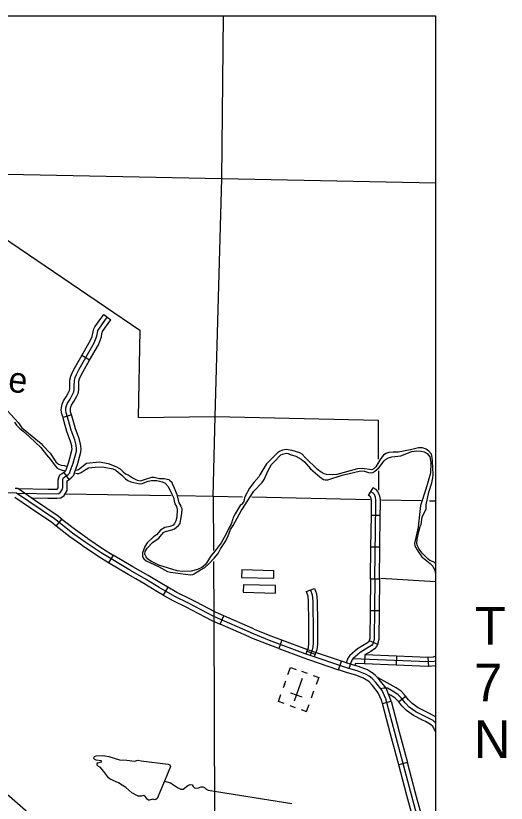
# Model space of a CAD drawing. Extents: x 1370567 to 1373900, y 377514 to 379648.
# Drawn here: x 1372825.7 to 1373059.3, y 378368 to 378743.2 of the extents above; entities that cross this region are included whole.
import ezdxf

# ---------------------------------------------------------------- set-up
doc = ezdxf.new("R2010")
doc.units = 0
doc.layers.add('Default', color=7, linetype='Continuous')
doc.layers.add('Survey Symbols', color=7, linetype='Continuous')

msp = doc.modelspace()

# ---------------------------------------------------------------- linework, layer by layer
at = {"layer": 'Default'}
for p, q in [((1372860.86, 378579.13), (1372857.14, 378581.26)), ((1372852.3, 378553.01), (1372848.21, 378551.73)), ((1372851.1, 378522.32), (1372848.61, 378525.81)), ((1372845.02, 378500.02), (1372847.65, 378503.4)), ((1372999.31, 378505.08), (1372995.03, 378505.14)), ((1372999.1, 378490), (1372994.82, 378490.06)), ((1372872.15, 378486.27), (1372869.94, 378482.6)), ((1372933.31, 378479.22), (1372933.22, 378475.65)), ((1372948.66, 378478.83), (1372933.31, 378479.22)), ((1372948.57, 378475.26), (1372948.66, 378478.83)), ((1372933.22, 378475.65), (1372948.57, 378475.26)), ((1372994.61, 378474.97), (1372998.9, 378474.92)), ((1372898.07, 378470.94), (1372895.95, 378467.22)), ((1372934.12, 378472.15), (1372934.02, 378468.58)), ((1372934.02, 378468.58), (1372949.38, 378468.19)), ((1372949.47, 378471.76), (1372934.12, 378472.15)), ((1372949.38, 378468.19), (1372949.47, 378471.76)), ((1372964, 378468.87), (1372968.03, 378470.31)), ((1372922.99, 378453.39), (1372924.72, 378457.31)), ((1372994.44, 378459.88), (1372998.73, 378459.83)), ((1372952.45, 378445.73), (1372950.94, 378441.72)), ((1372994.05, 378445.51), (1372997.98, 378443.8)), ((1372964.29, 378440.46), (1372968.32, 378438.98)), ((1372992, 378438.72), (1372991.83, 378434.43)), ((1372979.45, 378431.65), (1372980.82, 378435.71)), ((1373007.07, 378438.1), (1373006.89, 378433.82)), ((1373021.91, 378437.5), (1373022.19, 378433.22)), ((1372958.46, 378416.84), (1372962.28, 378427.61)), ((1372964.57, 378429.83), (1372961.88, 378430.78)), ((1372953.64, 378424.61), (1372953.05, 378422.96)), ((1372953.64, 378424.61), (1372954.25, 378426.32)), ((1372962.11, 378418.57), (1372956.7, 378420.5)), ((1372960.37, 378422.22), (1372960.37, 378422.22)), ((1372960.37, 378422.22), (1372960.37, 378422.22)), ((1372966.51, 378418.17), (1372967.71, 378421.54)), ((1373000.27, 378415.49), (1373004.41, 378416.6)), ((1373011.41, 378418.96), (1373008.06, 378416.28)), ((1372956.14, 378414.63), (1372958.83, 378413.67)), ((1373012.22, 378387.46), (1373008.08, 378386.35))]:
    msp.add_line(p, q, dxfattribs=at)
for points in [[(1372919.75, 378514.34), (1372920.73, 378552.22), (1372923.8, 378665.52), (1372924.62, 378743.2)], [(1372672.19, 378670.81), (1372678.36, 378670.57), (1372771.24, 378668.71), (1372774.23, 378668.55), (1372884.82, 378593.46), (1372883.97, 378551.84), (1372920.73, 378552.22), (1372998.29, 378550.5), (1372998.35, 378531.89)], [(1373025.55, 378663.43), (1372923.8, 378665.52), (1372774.23, 378668.55), (1372771.24, 378668.71), (1372678.36, 378670.57), (1372672.91, 378670.78)], [(1372863.44, 378594.98), (1372863.51, 378595.09), (1372864.97, 378597.24), (1372867.57, 378600.83), (1372871.04, 378598.31)], [(1372826.01, 378515.79), (1372845.26, 378515.49), (1372846.29, 378515.63), (1372847.09, 378516.2), (1372848.01, 378517.69), (1372848.07, 378518.44), (1372848.07, 378521.94), (1372848.18, 378522.45), (1372848.47, 378523.03), (1372849.04, 378523.49), (1372850.65, 378524.63), (1372851.45, 378525.49), (1372851.68, 378526.18), (1372853, 378530.08), (1372854.6, 378535.7), (1372854.66, 378536.85), (1372854.49, 378538.69), (1372853.86, 378541.1), (1372852.08, 378545.74), (1372850.88, 378550.39), (1372849.73, 378554.06), (1372849.56, 378555.32), (1372849.61, 378556.35), (1372849.84, 378557.5), (1372850.36, 378558.7), (1372851.56, 378560.54), (1372852.8, 378562.83), (1372853.31, 378563.98), (1372853.6, 378565.19), (1372853.6, 378566.68), (1372853.66, 378569.43), (1372854, 378570.81), (1372854.57, 378572.24), (1372855.89, 378574.76), (1372863.11, 378587.38), (1372864.03, 378589.71), (1372864.38, 378590.74), (1372864.6, 378592.17), (1372864.83, 378593.2), (1372865.29, 378593.89), (1372866.73, 378596.02), (1372869.31, 378599.57)], [(1372867.01, 378592.61), (1372867.07, 378592.7), (1372868.48, 378594.79), (1372871.04, 378598.31)], [(1372857.14, 378581.26), (1372861.18, 378588.31), (1372862.02, 378590.44), (1372862.29, 378591.25), (1372862.5, 378592.57), (1372862.83, 378594.06), (1372863.44, 378594.98)], [(1372860.86, 378579.13), (1372865.05, 378586.45), (1372866.05, 378588.97), (1372866.46, 378590.23), (1372866.71, 378591.77), (1372866.84, 378592.35), (1372867.01, 378592.61)], [(1372851.46, 378566.42), (1372851.46, 378566.7), (1372851.52, 378569.72), (1372851.96, 378571.47), (1372852.62, 378573.14), (1372854.01, 378575.79), (1372857.14, 378581.26)], [(1372855.74, 378566.42), (1372855.74, 378566.65), (1372855.79, 378569.14), (1372856.04, 378570.15), (1372856.52, 378571.34), (1372857.77, 378573.74), (1372860.86, 378579.13)], [(1372848.21, 378551.73), (1372847.63, 378553.59), (1372847.41, 378555.23), (1372847.48, 378556.62), (1372847.79, 378558.14), (1372848.46, 378559.72), (1372849.72, 378561.64), (1372850.87, 378563.78), (1372851.27, 378564.67), (1372851.46, 378565.44), (1372851.46, 378566.42)], [(1372852.3, 378553.01), (1372851.83, 378554.53), (1372851.71, 378555.41), (1372851.75, 378556.08), (1372851.9, 378556.86), (1372852.26, 378557.69), (1372853.41, 378559.44), (1372854.72, 378561.89), (1372855.35, 378563.29), (1372855.74, 378564.93), (1372855.74, 378566.42)], [(1372826.01, 378515.79), (1372808.71, 378516.05), (1372805.99, 378516.2), (1372804.92, 378542.13), (1372773.3, 378555.39)], [(1372821.54, 378555.11), (1372827.03, 378549.29), (1372828.56, 378546.94), (1372829.19, 378546.34), (1372837.73, 378539.39), (1372838.64, 378538.39), (1372842.08, 378534.77), (1372844.87, 378530.64), (1372846.03, 378529.61), (1372847.29, 378529.09), (1372848.86, 378528.89), (1372849.75, 378528.58)], [(1372852.42, 378537.74), (1372852.37, 378538.31), (1372851.81, 378540.44), (1372850.04, 378545.09), (1372848.81, 378549.8), (1372848.21, 378551.73)], [(1372856.69, 378538.14), (1372856.6, 378539.06), (1372855.9, 378541.75), (1372854.12, 378546.39), (1372852.94, 378550.98), (1372852.3, 378553.01)], [(1372825.12, 378549.55), (1372826.11, 378548.15), (1372827.59, 378546.49), (1372829.19, 378545.31), (1372832.26, 378542.61), (1372837.7, 378537.47), (1372840.4, 378534.03), (1372842.19, 378531.77)], [(1372848.61, 378525.81), (1372849.23, 378526.25), (1372849.56, 378526.61), (1372849.65, 378526.86), (1372850.95, 378530.72), (1372852.47, 378536.06), (1372852.51, 378536.8), (1372852.42, 378537.74)], [(1372851.1, 378522.32), (1372852.07, 378523.01), (1372853.33, 378524.37), (1372853.71, 378525.5), (1372855.04, 378529.44), (1372856.73, 378535.35), (1372856.81, 378536.9), (1372856.69, 378538.14)], [(1373021.09, 378510.27), (1373022.44, 378516.16), (1373023.8, 378520.7), (1373024.32, 378523.02), (1373024.47, 378524.67), (1373024.21, 378531.05), (1373024.07, 378532.68), (1373023.62, 378534.31), (1373022.43, 378535.8), (1373021.12, 378536.75), (1373019.35, 378537.3), (1373017.47, 378537.33), (1373013.75, 378536.38), (1373007.75, 378535.34), (1373005.35, 378535.35), (1373003.4, 378535.07), (1373002, 378534.62), (1373000.77, 378533.79), (1372999.57, 378532.25), (1372997.15, 378528.37), (1372996.4, 378527.57), (1372995.29, 378526.89), (1372990.61, 378527.45), (1372988.38, 378527.29), (1372978.54, 378524.69), (1372976.68, 378524.52), (1372973.69, 378524.68), (1372972.52, 378525), (1372971.06, 378525.77), (1372969.44, 378527.07), (1372963.55, 378532.69), (1372962.04, 378534.38), (1372960.9, 378535.04), (1372957.25, 378536.14), (1372954.4, 378536.5), (1372952.68, 378536.16), (1372951.31, 378535.53), (1372950.36, 378534.91), (1372945.03, 378529.72), (1372941.95, 378524.53), (1372941.46, 378523.59), (1372939.05, 378520.82), (1372937.04, 378518.2), (1372934.63, 378513.64), (1372934.48, 378512.35), (1372934.08, 378511.46), (1372933.16, 378510.32), (1372932.56, 378509.81)], [(1372934.44, 378509.49), (1372939.07, 378516.71), (1372942.97, 378520.9), (1372943.97, 378522.32), (1372945.96, 378526.6), (1372947.54, 378529.37), (1372948.58, 378530.57), (1372951.9, 378533.99), (1372952.73, 378534.41), (1372954.68, 378534.75), (1372955.42, 378534.61), (1372956.36, 378534.14), (1372959.01, 378533.33), (1372961.69, 378531.98), (1372963.17, 378530.69), (1372966.04, 378527.31), (1372970.51, 378523.49), (1372972.28, 378522.34), (1372973.11, 378522.11), (1372974.33, 378522.05), (1372981.17, 378524.37), (1372989.83, 378526.37), (1372991.72, 378526.27), (1372993.68, 378525.67), (1372995.08, 378525.46), (1372995.74, 378525.66), (1372996.63, 378526.17), (1372998.6, 378527.79), (1373001.1, 378531.16), (1373001.76, 378531.73), (1373003.17, 378532.61), (1373004.74, 378533.06), (1373009.14, 378533.48), (1373014.37, 378535.57), (1373016.57, 378535.94), (1373018.69, 378535.79), (1373020.17, 378535.47), (1373021.65, 378534.66), (1373022.82, 378533.11), (1373023.32, 378530.37), (1373023.19, 378525.28), (1373020.99, 378517.68), (1373018.57, 378510.35)], [(1372842.19, 378531.77), (1372844.4, 378528.84), (1372845.48, 378527.67), (1372846.02, 378527.38), (1372847.74, 378526.75), (1372848.85, 378526.6)], [(1372854.56, 378526.74), (1372855.59, 378527.06), (1372859.46, 378530.08), (1372865.55, 378530.74), (1372869.77, 378529.84), (1372873.42, 378528.43), (1372875.36, 378527.42), (1372876.89, 378525.9), (1372877.95, 378525.04), (1372879.29, 378524.43), (1372881.62, 378522.91), (1372883.56, 378521.93), (1372885.07, 378521.61), (1372887.56, 378522.38), (1372890.57, 378523.31), (1372891.54, 378523.36), (1372894.1, 378522.7), (1372896.42, 378522.8), (1372898.53, 378522.31), (1372898.99, 378521.99), (1372900.04, 378520.99), (1372900.15, 378520.39), (1372901.14, 378518.27), (1372902.39, 378515.18), (1372903.37, 378511.14), (1372904.26, 378509.55)], [(1372841.13, 378517.7), (1372845.13, 378517.63), (1372845.48, 378517.68), (1372845.49, 378517.69), (1372845.91, 378518.37), (1372845.92, 378518.52), (1372845.92, 378522.17), (1372846.15, 378523.18), (1372846.76, 378524.41), (1372847.75, 378525.2), (1372848.61, 378525.81)], [(1372854.2, 378525.22), (1372854.93, 378525.06), (1372855.67, 378525.17), (1372856.93, 378525.57), (1372858.82, 378526.88), (1372860.31, 378527.85), (1372863.45, 378528.21), (1372867.02, 378528.25), (1372871.96, 378527.38), (1372873.44, 378526.77), (1372874.55, 378525.74), (1372876.15, 378524.39), (1372877.94, 378522.55), (1372879.05, 378521.75), (1372880.53, 378521.14), (1372884.73, 378520.24), (1372885.96, 378520.32), (1372888.73, 378521.46), (1372890.36, 378521.74), (1372892.96, 378521.76), (1372895.41, 378521.23), (1372896.81, 378520.49), (1372898.32, 378518.85), (1372900.07, 378515.27), (1372900.81, 378513.72), (1372901.12, 378512.04), (1372901.44, 378510.75), (1372902.28, 378509.36)], [(1372998.36, 378526.36), (1372998.39, 378517.12)], [(1372841.06, 378513.41), (1372845.38, 378513.34), (1372847.1, 378513.58), (1372848.69, 378514.71), (1372850.11, 378517.01), (1372850.21, 378518.36), (1372850.21, 378521.68), (1372850.33, 378521.78), (1372851.1, 378522.32)], [(1372826.69, 378517.92), (1372825.4, 378517.94)], [(1372826.69, 378517.92), (1372841.13, 378517.7)], [(1372835.18, 378512.12), (1372826.69, 378517.92)], [(1372995.03, 378505.14), (1372995.1, 378510.42), (1372995.07, 378512.33), (1372994.94, 378513.22), (1372994.63, 378513.96), (1372994.49, 378514.13), (1372993.71, 378514.58), (1372995.82, 378518.31)], [(1372999.31, 378505.08), (1372999.39, 378510.42), (1372999.35, 378512.67), (1372999.1, 378514.39), (1372998.35, 378516.17), (1372997.34, 378517.45), (1372995.82, 378518.31)], [(1372832.77, 378508.58), (1372825.34, 378513.65)], [(1373021.64, 378344.1), (1373001.88, 378417.76), (1373000.22, 378421.7), (1372997.2, 378425.59), (1372995.43, 378427.47), (1372993.97, 378428.53), (1372992.2, 378429.59), (1372988.29, 378431.13), (1372984.29, 378432.28), (1372963.57, 378439.26), (1372946.61, 378445.63), (1372938.91, 378448.72), (1372919.95, 378457.07), (1372908.02, 378463.36), (1372901.43, 378466.56), (1372893.95, 378470.82), (1372887.73, 378474.62), (1372880.31, 378478.85), (1372866.38, 378487.25), (1372858.76, 378492.4), (1372852.79, 378496.68), (1372844.09, 378503.45), (1372826.01, 378515.79)], [(1372833.12, 378513.53), (1372841.06, 378513.41)], [(1372849.13, 378515.43), (1372899.79, 378514.65)], [(1372902.98, 378514.6), (1372919.75, 378514.34), (1372933.75, 378514.05)], [(1372919.75, 378514.34), (1372919.84, 378488.42)], [(1372938.19, 378513.95), (1372994.51, 378512.75)], [(1372996.75, 378474.94), (1372997.24, 378510.42), (1372997.21, 378512.5), (1372997.02, 378513.8), (1372996.49, 378515.06), (1372995.91, 378515.79), (1372994.77, 378516.44)], [(1372847.65, 378503.4), (1372845.35, 378505.19), (1372835.18, 378512.12)], [(1372932.56, 378509.81), (1372932.21, 378509.47)], [(1372999.85, 378512.64), (1373018.68, 378512.2)], [(1373018.57, 378510.35), (1373018.43, 378509.87), (1373018.17, 378506.99), (1373017.29, 378499.48), (1373015.66, 378491.74), (1373015.74, 378490.86), (1373016.06, 378490), (1373017.65, 378487.43), (1373019.02, 378485.46), (1373023.11, 378482.26), (1373024.25, 378480.95), (1373025.25, 378478.89), (1373025.55, 378477.51)], [(1373020.86, 378507.53), (1373021.14, 378508.35), (1373021.09, 378510.27)], [(1373022.78, 378512.1), (1373025.55, 378512.03)], [(1372845.02, 378500.02), (1372842.82, 378501.72), (1372832.77, 378508.58)], [(1372902.28, 378509.36), (1372902.61, 378507.95), (1372902.38, 378504.33), (1372901.98, 378502.53), (1372901.32, 378501.24), (1372900.61, 378500.53), (1372899.27, 378499.82), (1372896.64, 378499.34), (1372894.56, 378498.19), (1372892.73, 378495.88), (1372891.33, 378494.89), (1372888.33, 378492.09), (1372887.13, 378490.41), (1372886.05, 378487.33), (1372886.08, 378485.41), (1372886.67, 378484.47), (1372887.87, 378483.5), (1372893.7, 378480.81), (1372898.01, 378478.41), (1372899.35, 378478.15), (1372908.85, 378476.92), (1372909.97, 378477.06), (1372910.6, 378477.32), (1372912.02, 378478.26), (1372913.68, 378479.26), (1372915.68, 378480.37), (1372917.59, 378482.02), (1372920.25, 378484.82), (1372922.05, 378487.04), (1372923.22, 378489.27), (1372925.67, 378493.12), (1372926.82, 378495.37), (1372928.04, 378498.43), (1372929.22, 378500.4), (1372933.01, 378507.39), (1372934.01, 378508.7), (1372934.44, 378509.49)], [(1372932.21, 378509.47), (1372930.22, 378505.88), (1372929.22, 378504.22), (1372929.13, 378503.45), (1372928.36, 378501.03), (1372927.22, 378499.06), (1372925.76, 378496.12), (1372923.48, 378492.15), (1372921.19, 378488.96), (1372918.48, 378485.59), (1372916.16, 378481.99), (1372915.02, 378480.88), (1372914.31, 378480.37), (1372912.31, 378479.43), (1372909.31, 378478.63), (1372905, 378478.43), (1372902.49, 378478.75), (1372893.87, 378481.5), (1372890.36, 378483.27), (1372888.62, 378484.38), (1372887.73, 378485.41), (1372887.19, 378486.72), (1372887.33, 378487.95), (1372888.36, 378489.55), (1372890.87, 378492.26), (1372893.76, 378494.31), (1372896.13, 378497.05), (1372897.01, 378497.45), (1372900.04, 378498.28), (1372901.35, 378498.79), (1372903.24, 378500.3), (1372904.01, 378501.33), (1372904.84, 378506.21), (1372904.87, 378508.29), (1372904.51, 378509.25), (1372904.26, 378509.55)], [(1373025.55, 378482.17), (1373024.88, 378482.86), (1373022.96, 378483.66), (1373022.08, 378484.37), (1373019.22, 378487.2), (1373017.77, 378489.09), (1373017, 378490.66), (1373016.77, 378491.71), (1373016.8, 378493.88), (1373017.66, 378497.42), (1373018.29, 378499.93), (1373018.71, 378500.9), (1373019.2, 378504.36), (1373020.26, 378506.44), (1373020.86, 378507.53)], [(1372847.65, 378503.4), (1372854.08, 378498.4), (1372859.65, 378494.4)], [(1372994.82, 378490.06), (1372995.03, 378505.14)], [(1372999.1, 378490), (1372999.31, 378505.08)], [(1372857.15, 378490.92), (1372851.51, 378494.97), (1372845.02, 378500.02)], [(1372680.86, 378495.34), (1372842.86, 378353.74)], [(1372859.65, 378494.4), (1372859.98, 378494.16), (1372867.53, 378489.06), (1372872.15, 378486.27)], [(1372869.94, 378482.6), (1372865.22, 378485.45), (1372857.53, 378490.64), (1372857.15, 378490.92)], [(1372994.61, 378474.97), (1372994.82, 378490.06)], [(1372998.9, 378474.91), (1372999.1, 378490)], [(1372885.07, 378478.6), (1372881.39, 378480.7), (1372872.15, 378486.27)], [(1372882.95, 378474.88), (1372879.22, 378477), (1372869.94, 378482.6)], [(1372919.86, 378483.17), (1372919.95, 378457.07), (1372920.3, 378361.93)], [(1372898.07, 378470.94), (1372895.04, 378472.67), (1372888.82, 378476.47), (1372885.07, 378478.6)], [(1372895.95, 378467.22), (1372892.86, 378468.97), (1372886.64, 378472.78), (1372882.95, 378474.88)], [(1372996.75, 378474.94), (1372996.43, 378446.34), (1372996.12, 378444.89), (1372995.72, 378443.97), (1372995.06, 378443.15), (1372993.57, 378442.2), (1372989.69, 378439.81), (1372986.38, 378436.96), (1372985.81, 378436.13), (1372984.29, 378432.28)], [(1372994.61, 378474.97), (1372994.44, 378459.88)], [(1372998.9, 378474.92), (1372998.73, 378459.83)], [(1372999.52, 378475.29), (1373025.55, 378473.6)], [(1372911.38, 378464.01), (1372908.99, 378465.27), (1372902.43, 378468.46), (1372898.07, 378470.94)], [(1372964, 378468.87), (1372964.72, 378466.84), (1372965.01, 378464.12), (1372965.11, 378454.64)], [(1372966.01, 378469.59), (1372966.82, 378467.32), (1372967.15, 378464.25), (1372967.31, 378449.02), (1372967.31, 378444), (1372966.99, 378441.57), (1372965.85, 378438.49)], [(1372968.03, 378470.31), (1372968.93, 378467.8), (1372969.29, 378464.37), (1372969.39, 378454.69)], [(1372895.95, 378467.22), (1372900.43, 378464.66), (1372907.05, 378461.45), (1372909.38, 378460.22)], [(1372924.72, 378457.31), (1372920.89, 378459), (1372911.38, 378464.01)], [(1372909.38, 378460.22), (1372919.02, 378455.14), (1372922.99, 378453.39)], [(1372938.53, 378451.23), (1372924.72, 378457.31)], [(1372994.44, 378459.88), (1372994.29, 378446.58), (1372994.07, 378445.55)], [(1372998.73, 378459.83), (1372998.57, 378446.1), (1372998.17, 378444.22), (1372998.05, 378443.96)], [(1372965.11, 378454.64), (1372965.17, 378449.01), (1372965.17, 378444.14), (1372964.89, 378442.09), (1372964.29, 378440.46)], [(1372969.39, 378454.69), (1372969.45, 378449.03), (1372969.45, 378443.86), (1372969.08, 378441.05), (1372968.32, 378438.98)], [(1372936.8, 378447.31), (1372922.99, 378453.39)], [(1372952.45, 378445.73), (1372947.39, 378447.63), (1372939.74, 378450.7), (1372938.53, 378451.23)], [(1372950.94, 378441.72), (1372945.84, 378443.64), (1372938.08, 378446.75), (1372936.8, 378447.31)], [(1372966.52, 378440.52), (1372964.29, 378441.28), (1372952.45, 378445.73)], [(1372994.07, 378445.55), (1372993.87, 378445.09), (1372993.61, 378444.76), (1372992.44, 378444.02), (1372988.42, 378441.54), (1372984.77, 378438.4), (1372983.9, 378437.14), (1372983.05, 378434.96)], [(1372998.05, 378443.95), (1372997.57, 378442.86), (1372996.51, 378441.53), (1372994.71, 378440.39), (1372992, 378438.72)], [(1372950.94, 378441.72), (1372962.85, 378437.24), (1372965.16, 378436.46)], [(1372964.29, 378440.46), (1372963.84, 378439.23)], [(1372980.82, 378435.71), (1372966.52, 378440.52)], [(1372968.32, 378438.98), (1372967.86, 378437.75)], [(1373007.07, 378438.1), (1372992, 378438.72)], [(1372965.16, 378436.46), (1372979.45, 378431.65)], [(1372995.45, 378430.1), (1372995.15, 378430.32), (1372993.15, 378431.52), (1372988.98, 378433.16), (1372984.93, 378434.32), (1372980.82, 378435.71)], [(1373025.55, 378435.76), (1373024.94, 378435.55), (1373021.93, 378435.35), (1372986.27, 378436.8)], [(1373021.91, 378437.5), (1373021.91, 378437.5), (1373007.07, 378438.1)], [(1373025.55, 378438.03), (1373024.51, 378437.67), (1373021.91, 378437.5)], [(1372955.31, 378429.33), (1372956.51, 378432.69), (1372959.2, 378431.73)], [(1372992.93, 378426.64), (1372992.79, 378426.74), (1372991.25, 378427.66), (1372987.6, 378429.1), (1372983.66, 378430.23), (1372979.45, 378431.65)], [(1372987.51, 378434.61), (1372987.15, 378433.69)], [(1372991.82, 378434.43), (1372987.51, 378434.61)], [(1373006.89, 378433.82), (1372991.82, 378434.43)], [(1373022.19, 378433.22), (1373021.96, 378433.21), (1373006.89, 378433.82)], [(1373025.55, 378433.49), (1373025.36, 378433.43), (1373022.19, 378433.22)], [(1372967.28, 378428.86), (1372969.97, 378427.91), (1372968.77, 378424.54)], [(1373004.41, 378416.6), (1373003.91, 378418.46), (1373002.09, 378422.8), (1372998.83, 378426.98), (1372996.85, 378429.09), (1372995.45, 378430.1)], [(1373011.41, 378418.96), (1373010.84, 378419.68), (1373009.16, 378421.35), (1373006.81, 378422.98), (1372998.23, 378427.75)], [(1373000.27, 378415.49), (1372999.84, 378417.07), (1372998.35, 378420.61), (1372995.57, 378424.19), (1372994, 378425.86), (1372992.93, 378426.64)], [(1372953.46, 378415.58), (1372950.77, 378416.54), (1372951.97, 378419.9)], [(1373025.55, 378406.41), (1373024.45, 378407.39), (1373020.41, 378409.5), (1373016.2, 378411.6), (1373013.12, 378413.87), (1373011.18, 378415.82), (1373009.24, 378418.25), (1373007.78, 378419.7), (1373005.67, 378421.16), (1373002.76, 378422.78), (1373000.98, 378422.78), (1372999.51, 378422.61)], [(1373008.06, 378416.28), (1373007.64, 378416.81), (1373006.4, 378418.05), (1373004.54, 378419.34), (1373003.23, 378420.07)], [(1373004.41, 378416.6), (1373008.31, 378402.03)], [(1373020.75, 378406.9), (1373019.43, 378407.59), (1373015.07, 378409.77), (1373011.72, 378412.24), (1373009.58, 378414.38), (1373008.06, 378416.28)], [(1373022.73, 378410.71), (1373021.38, 378411.41), (1373017.32, 378413.44), (1373014.52, 378415.5), (1373012.78, 378417.25), (1373011.41, 378418.96)], [(1372961.54, 378412.71), (1372964.23, 378411.75), (1372965.43, 378415.12)], [(1373004.18, 378400.92), (1373000.27, 378415.49)], [(1373025.55, 378409.24), (1373022.73, 378410.71)], [(1373025.55, 378402.43), (1373025.17, 378403.12), (1373024.37, 378404.59), (1373023.22, 378405.62), (1373020.75, 378406.9)], [(1373008.31, 378402.03), (1373012.22, 378387.46)], [(1373008.08, 378386.35), (1373004.18, 378400.92)], [(1372891.89, 378369.69), (1372891.04, 378369.97), (1372889.41, 378369.54), (1372888.95, 378369.54), (1372888.47, 378369.8), (1372887.53, 378371.12), (1372886.67, 378371.72), (1372885.53, 378371.35), (1372884.04, 378371.35), (1372880.99, 378373.06), (1372878.11, 378375.6), (1372874.62, 378377.83), (1372870.71, 378379.46), (1372869.92, 378380.09), (1372869.12, 378381.32), (1372867.72, 378383.18), (1372865.89, 378385.18), (1372865.12, 378385.6), (1372864.55, 378386.15), (1372864.46, 378386.8), (1372864.86, 378387.26), (1372866.49, 378387.74), (1372866.75, 378388.09), (1372866.43, 378388.26), (1372864.01, 378388.52), (1372863.29, 378388.83), (1372862.9, 378389.37), (1372862.98, 378389.97), (1372863.27, 378390.32), (1372863.98, 378390.66), (1372867.18, 378390.77), (1372869.98, 378390.31), (1372875.03, 378388.77), (1372878.6, 378388.62), (1372882.25, 378388.02), (1372884.05, 378388.5), (1372885.39, 378388.16), (1372898.21, 378386.69), (1372899.12, 378386.35), (1372899.32, 378385.55), (1372896.6, 378378.58)], [(1373011.99, 378371.78), (1373008.08, 378386.35)], [(1373016.13, 378372.89), (1373012.22, 378387.46)], [(1372896.6, 378378.58), (1372893.09, 378370.28), (1372892.44, 378369.86), (1372891.89, 378369.69)], [(1372896.6, 378378.58), (1372899.46, 378377.7), (1372900.4, 378377.19), (1372902.69, 378375.5), (1372904.34, 378374.76), (1372905.37, 378374.79), (1372907.71, 378376.52), (1372908.8, 378376.9), (1372909.68, 378376.75), (1372910.14, 378376.04), (1372910.85, 378375.3), (1372912.48, 378375.27), (1372913.93, 378375.81), (1372914.85, 378375.89), (1372915.56, 378375.52), (1372916.28, 378374.89), (1372917.3, 378374.32), (1372957.1, 378367.9)], [(1373015.9, 378357.21), (1373011.99, 378371.78)], [(1373020.04, 378358.32), (1373016.13, 378372.89)]]:
    msp.add_lwpolyline(points, dxfattribs=at)
at = {"layer": 'Survey Symbols'}
msp.add_lwpolyline([(1371518.13, 378743.2), (1373025.55, 378743.2), (1373025.55, 377817.56), (1371518.13, 377817.56)], close=True, dxfattribs=at)
msp.add_lwpolyline([(1371518.13, 378743.2), (1373025.55, 378743.2), (1373025.55, 377817.56), (1371518.13, 377817.56)], close=True, dxfattribs=at)
msp.add_lwpolyline([(1371518.13, 378743.2), (1373025.55, 378743.2), (1373025.55, 377817.56), (1371518.13, 377817.56)], close=True, dxfattribs=at)

# ---------------------------------------------------------------- texts
at = {"layer": 'Default'}
msp.add_text('Vache', height=12.069, rotation=353.4491, dxfattribs=at).set_placement((1372785.16, 378568.4))
for s, p in [('T', (1373044.35, 378443.57)), ('7', (1373043.97, 378416.57)), ('N', (1373043.85, 378389.57))]:
    msp.add_text(s, height=18, dxfattribs=at).set_placement(p)

doc.saveas('drawing.dxf')
